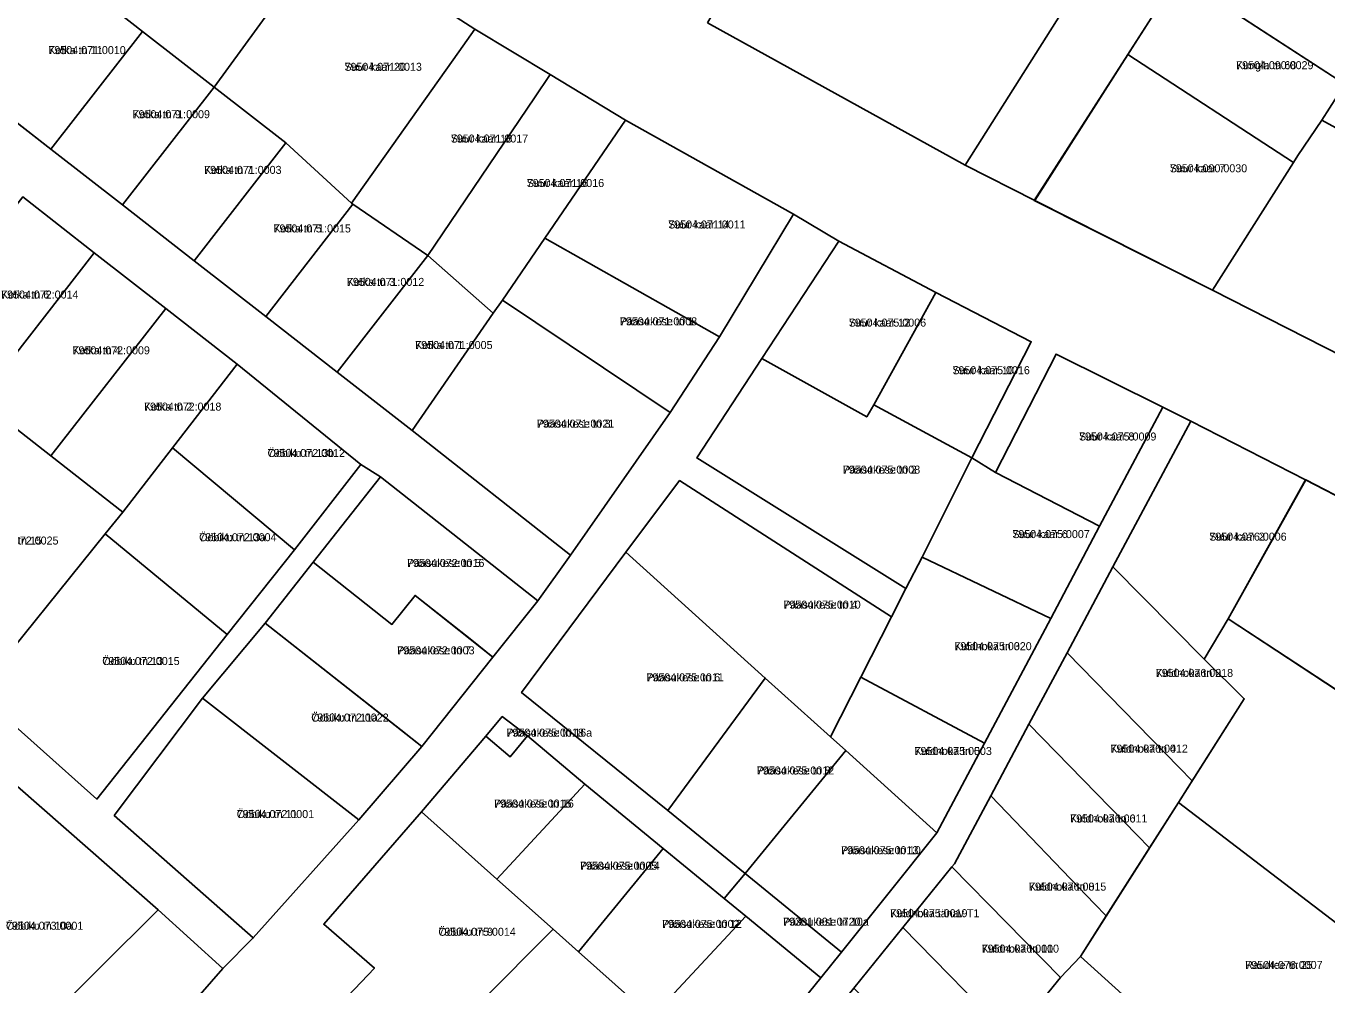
# Model space of a CAD drawing. Extents: x 643847 to 663718, y 6468443 to 6482775.
# Drawn here: x 658477 to 658720.9, y 6471691.2 to 6471870.9 of the extents above; entities that cross this region are included whole.
import ezdxf

# ---------------------------------------------------------------- set-up
doc = ezdxf.new("R2010")
doc.units = 0
for name, color, linetype in [('L_AADRESS', 7, 'Continuous'), ('PIIR', 7, 'Continuous'), ('TUNNUS', 7, 'Continuous')]:
    doc.layers.add(name, color=color, linetype=linetype)

msp = doc.modelspace()

# ---------------------------------------------------------------- linework, layer by layer
at = {"layer": 'PIIR'}
for points in [[(658512.56, 6471903.01), (658533.25, 6471888.28), (658512.25, 6471859.43), (658498.83, 6471869.87), (658487.09, 6471879.01), (658495.14, 6471890.16), (658500.77, 6471886.88)], [(658604.71, 6471871.46), (658622.13, 6471901.72), (658628.72, 6471897.98), (658630.5, 6471896.61), (658671.36, 6471873.72), (658653.01, 6471844.82)], [(658702.38, 6471894.92), (658732.95, 6471874.05), (658730.15, 6471869.54), (658724.23, 6471859.97), (658692.98, 6471880.27)], [(658561.09, 6471870.28), (658558.12, 6471866.02), (658537.99, 6471837.69), (658525.67, 6471848.99), (658512.25, 6471859.43), (658533.25, 6471888.28)], [(658463.48, 6471861.9), (658480.38, 6471883.58), (658485.41, 6471880.31), (658487.09, 6471879.01), (658498.83, 6471869.87), (658481.63, 6471847.77)], [(658692.97, 6471880.26), (658697.07, 6471877.6), (658705.34, 6471872.22), (658724.23, 6471859.97), (658719.91, 6471853.24), (658715.4, 6471846.58), (658714.58, 6471845.3), (658683.51, 6471865.53)], [(658481.63, 6471847.77), (658498.83, 6471869.87), (658512.25, 6471859.43), (658495.05, 6471837.33)], [(658575.21, 6471861.76), (658572.3, 6471857.39), (658552.32, 6471827.87), (658538.26, 6471837.5), (658537.99, 6471837.69), (658558.12, 6471866.02), (658561.09, 6471870.28)], [(658744, 6471840.04), (658719.91, 6471853.24), (658724.23, 6471859.97), (658730.15, 6471869.54), (658753.11, 6471857.85)], [(658683.51, 6471865.53), (658714.58, 6471845.3), (658699.37, 6471821.39), (658665.99, 6471838.17)], [(658589.37, 6471853.22), (658574.25, 6471831.14), (658566.3, 6471819.5), (658564.53, 6471817.09), (658552.32, 6471827.87), (658572.3, 6471857.39), (658575.21, 6471861.76)], [(658495.05, 6471837.33), (658512.25, 6471859.43), (658525.67, 6471848.99), (658508.47, 6471826.89)], [(658620.87, 6471835.63), (658607, 6471812.65), (658574.25, 6471831.14), (658589.37, 6471853.22)], [(658727.39, 6471807.15), (658699.37, 6471821.39), (658714.58, 6471845.3), (658715.4, 6471846.58), (658719.91, 6471853.24), (658744, 6471840.04)], [(658508.47, 6471826.89), (658525.67, 6471848.99), (658537.99, 6471837.69), (658538.26, 6471837.5), (658521.89, 6471816.45)], [(658489.75, 6471828.38), (658468.22, 6471800.78), (658467.51, 6471801.33), (658454.82, 6471811.23), (658476.35, 6471838.83)], [(658521.89, 6471816.45), (658538.26, 6471837.5), (658552.32, 6471827.87), (658535.31, 6471806.01)], [(658597.71, 6471798.42), (658566.3, 6471819.5), (658574.25, 6471831.14), (658607, 6471812.65)], [(658635.88, 6471799.88), (658634.56, 6471797.61), (658614.89, 6471808.55), (658629.33, 6471830.58), (658647.5, 6471820.96)], [(658503.15, 6471817.93), (658481.62, 6471790.33), (658468.22, 6471800.78), (658489.75, 6471828.38)], [(658535.31, 6471806.01), (658552.32, 6471827.87), (658564.53, 6471817.09), (658549.36, 6471795.08)], [(658665.42, 6471811.71), (658654.25, 6471789.96), (658635.88, 6471799.88), (658647.5, 6471820.96)], [(658516.55, 6471807.48), (658504.44, 6471791.82), (658495.14, 6471779.78), (658481.62, 6471790.33), (658503.15, 6471817.93)], [(658579.04, 6471771.71), (658549.36, 6471795.08), (658564.53, 6471817.09), (658566.3, 6471819.5), (658597.71, 6471798.42)], [(658602.69, 6471789.94), (658614.89, 6471808.55), (658634.56, 6471797.61), (658635.88, 6471799.88), (658654.25, 6471789.96), (658644.96, 6471771.34), (658641.93, 6471765.43)], [(658690.05, 6471799.46), (658678.2, 6471777.17), (658658.69, 6471787.18), (658670.06, 6471809.4)], [(658504.44, 6471791.82), (658516.55, 6471807.48), (658539.72, 6471788.71), (658527.27, 6471772.72)], [(658441.97, 6471768.76), (658467.51, 6471801.33), (658468.22, 6471800.78), (658481.62, 6471790.33), (658495.14, 6471779.78), (658491.82, 6471775.68), (658467.82, 6471745.97)], [(658690.05, 6471799.46), (658695.34, 6471796.83), (658680.73, 6471769.49), (658672.14, 6471753.43), (658664.97, 6471740.02), (658657.81, 6471726.6), (658651, 6471713.88), (658650.51, 6471713.27), (658641.32, 6471701.92), (658632.13, 6471690.58), (658622.94, 6471679.24), (658613.75, 6471667.9), (658604.38, 6471656.48), (658591.01, 6471640.18), (658590.93, 6471636.75), (658582.58, 6471644.21), (658586.3, 6471644.26), (658609.03, 6471671.6), (658625.98, 6471692.5), (658629.82, 6471697.3), (658647.74, 6471719.69), (658656.66, 6471736.46), (658669.1, 6471759.86), (658678.2, 6471777.17)], [(658716.84, 6471785.8), (658702.34, 6471759.76), (658697.83, 6471752.19), (658680.73, 6471769.49), (658695.34, 6471796.83)], [(658514.7, 6471756.81), (658491.82, 6471775.68), (658495.14, 6471779.78), (658504.44, 6471791.82), (658527.27, 6471772.72)], [(658654.25, 6471789.96), (658658.69, 6471787.18), (658678.2, 6471777.17), (658669.1, 6471759.86), (658644.96, 6471771.34)], [(658564.48, 6471752.61), (658560.51, 6471755.76), (658549.89, 6471764.16), (658545.57, 6471758.73), (658530.8, 6471770.37), (658543.43, 6471786.39), (658572.9, 6471763.18)], [(658716.86, 6471785.8), (658745.13, 6471771.22), (658729.68, 6471741.81), (658702.34, 6471759.75)], [(658599.5, 6471785.69), (658639.22, 6471760.12), (658633.45, 6471748.82), (658627.75, 6471737.69), (658615.56, 6471748.66), (658589.38, 6471772.25)], [(658514.7, 6471756.81), (658490.26, 6471726), (658467.82, 6471745.97), (658491.82, 6471775.68)], [(658589.38, 6471772.25), (658615.56, 6471748.66), (658597.28, 6471723.87), (658569.87, 6471745.96)], [(658669.1, 6471759.86), (658656.66, 6471736.46), (658633.45, 6471748.82), (658639.22, 6471760.12), (658641.93, 6471765.43), (658644.96, 6471771.34)], [(658521.82, 6471758.98), (658530.8, 6471770.37), (658545.57, 6471758.73), (658549.89, 6471764.16), (658564.48, 6471752.61), (658551.15, 6471735.86)], [(658672.14, 6471753.43), (658680.73, 6471769.49), (658697.83, 6471752.19), (658705.35, 6471744.79), (658695.57, 6471729.4), (658693.12, 6471731.91)], [(658521.82, 6471758.98), (658547.21, 6471738.96), (658551.15, 6471735.86), (658539.36, 6471722.08), (658510.04, 6471744.9)], [(658737.02, 6471691.74), (658693, 6471725.38), (658705.35, 6471744.79), (658697.83, 6471752.19), (658702.34, 6471759.76), (658729.69, 6471741.82), (658761.56, 6471720.92)], [(658672.14, 6471753.43), (658693.12, 6471731.91), (658695.57, 6471729.4), (658693, 6471725.38), (658687.57, 6471716.83), (658685.24, 6471719.21), (658664.97, 6471740.02)], [(658597.28, 6471723.87), (658615.56, 6471748.66), (658627.75, 6471737.69), (658630.65, 6471735.08), (658611.76, 6471712.04)], [(658647.74, 6471719.69), (658630.65, 6471735.08), (658627.75, 6471737.69), (658633.45, 6471748.82), (658656.66, 6471736.46)], [(658493.51, 6471722.92), (658510.04, 6471744.9), (658539.36, 6471722.08), (658519.55, 6471699.99)], [(658566.23, 6471741.47), (658570.95, 6471737.84), (658567.75, 6471733.93), (658563.15, 6471737.77)], [(658664.97, 6471740.02), (658685.24, 6471719.21), (658687.57, 6471716.83), (658679.46, 6471704.09), (658677.27, 6471706.37), (658657.81, 6471726.6)], [(658563.15, 6471737.77), (658567.75, 6471733.93), (658570.95, 6471737.84), (658581.7, 6471728.78), (658565.24, 6471710.99), (658551.08, 6471723.59)], [(658611.76, 6471712.04), (658630.65, 6471735.08), (658647.74, 6471719.69), (658629.82, 6471697.3)], [(658501.73, 6471705.25), (658468.72, 6471672.48), (658460.74, 6471680.44), (658445.15, 6471696), (658444.67, 6471696.48), (658475.37, 6471728.35)], [(658596.4, 6471716.74), (658580.55, 6471697.37), (658575.76, 6471701.61), (658565.24, 6471710.99), (658581.7, 6471728.78)], [(658651, 6471713.88), (658657.81, 6471726.6), (658677.27, 6471706.37), (658679.46, 6471704.09), (658674.63, 6471696.49), (658670.89, 6471692.53), (658650.51, 6471713.27)], [(658711.75, 6471662.94), (658674.63, 6471696.49), (658693, 6471725.38), (658737.02, 6471691.74)], [(658534.73, 6471686.38), (658542.27, 6471694.33), (658532.79, 6471702.54), (658551.08, 6471723.59), (658565.24, 6471710.99), (658575.76, 6471701.61), (658548.56, 6471674.28)], [(658607.87, 6471707.34), (658611.88, 6471704.06), (658594.29, 6471685.13), (658580.55, 6471697.37), (658596.4, 6471716.74)], [(658650.51, 6471713.27), (658670.89, 6471692.53), (658661.66, 6471681.22), (658641.32, 6471701.92)], [(658611.76, 6471712.04), (658629.82, 6471697.3), (658625.98, 6471692.5), (658611.88, 6471704.06), (658607.87, 6471707.34)], [(658475.55, 6471665.64), (658468.72, 6471672.48), (658501.73, 6471705.25), (658513.89, 6471694.24), (658505.39, 6471684.51), (658515.77, 6471675.09), (658491.53, 6471649.71)], [(658609.03, 6471671.6), (658599.3, 6471680.52), (658594.29, 6471685.13), (658611.88, 6471704.06), (658625.98, 6471692.5)], [(658548.56, 6471674.28), (658575.76, 6471701.61), (658580.55, 6471697.37), (658594.29, 6471685.13), (658599.3, 6471680.52), (658572.25, 6471653.28)], [(658641.32, 6471701.92), (658661.66, 6471681.22), (658653.14, 6471669.2), (658650.83, 6471671.55), (658632.13, 6471690.58)], [(658686.86, 6471637.14), (658664.42, 6471656.07), (658651.44, 6471667.04), (658653.14, 6471669.2), (658661.66, 6471681.22), (658670.89, 6471692.53), (658674.63, 6471696.49), (658711.75, 6471662.94)]]:
    msp.add_lwpolyline(points, close=True, dxfattribs=at)
for points in [[(658724.19, 6471782.03), (658716.84, 6471785.8), (658695.34, 6471796.83), (658690.05, 6471799.46), (658670.06, 6471809.4), (658658.69, 6471787.18), (658654.25, 6471789.96), (658665.42, 6471811.71), (658647.5, 6471820.96), (658629.33, 6471830.58), (658620.87, 6471835.63), (658589.37, 6471853.22), (658575.21, 6471861.76), (658561.09, 6471870.28), (658533.25, 6471888.28)], [(658692.98, 6471880.27), (658684.33, 6471866.81), (658666.06, 6471838.19), (658653.01, 6471844.82), (658671.36, 6471873.72)], [(658604.71, 6471871.46), (658653.01, 6471844.82), (658666.06, 6471838.19), (658699.37, 6471821.39), (658727.39, 6471807.15)], [(658463.45, 6471861.9), (658481.63, 6471847.77), (658495.05, 6471837.33), (658508.47, 6471826.89), (658521.89, 6471816.45), (658535.31, 6471806.01), (658549.36, 6471795.08), (658579.04, 6471771.71), (658572.9, 6471763.18), (658543.43, 6471786.39), (658539.72, 6471788.71), (658516.55, 6471807.48), (658503.15, 6471817.93), (658489.75, 6471828.38), (658476.35, 6471838.83)], [(658505.39, 6471684.51), (658513.89, 6471694.24), (658519.55, 6471699.99), (658539.36, 6471722.08), (658551.15, 6471735.86), (658564.48, 6471752.61), (658572.9, 6471763.18), (658579.04, 6471771.71), (658597.71, 6471798.42), (658607, 6471812.65), (658620.87, 6471835.63), (658629.33, 6471830.58), (658614.89, 6471808.55), (658602.69, 6471789.94), (658641.93, 6471765.43), (658639.22, 6471760.12), (658599.5, 6471785.69), (658589.38, 6471772.25), (658569.87, 6471745.96), (658597.28, 6471723.87), (658611.76, 6471712.04), (658607.87, 6471707.34), (658596.4, 6471716.74), (658581.7, 6471728.78), (658570.95, 6471737.84), (658566.23, 6471741.47), (658563.15, 6471737.77), (658551.08, 6471723.59), (658532.79, 6471702.54), (658542.27, 6471694.33), (658534.73, 6471686.38)], [(658467.82, 6471745.97), (658490.26, 6471726), (658514.7, 6471756.81), (658527.27, 6471772.72), (658539.72, 6471788.71), (658543.43, 6471786.39), (658530.8, 6471770.37), (658521.82, 6471758.98), (658510.04, 6471744.9), (658493.51, 6471722.92), (658519.55, 6471699.99), (658513.89, 6471694.24), (658501.73, 6471705.25), (658475.37, 6471728.35)]]:
    msp.add_lwpolyline(points, dxfattribs=at)

# ---------------------------------------------------------------- texts
at = {"layer": 'L_AADRESS'}
for s, p in [('Kotka tn 11', (658481.15, 6471865.61)), ('Suur kaar 20', (658536.67, 6471862.48)), ('Kungla tn 68', (658703.82, 6471862.78)), ('Kotka tn 9', (658496.94, 6471853.6)), ('Suur kaar 18', (658556.6, 6471849.04)), ('Kotka tn 7', (658510.36, 6471843.16)), ('Suur kaar 7', (658691.39, 6471843.46)), ('Suur kaar 16', (658570.84, 6471840.7)), ('Kotka tn 5', (658523.36, 6471832.19)), ('Suur kaar 14', (658597.36, 6471832.93)), ('Kotka tn 3', (658537.11, 6471822.17)), ('Kotka tn 6', (658472.29, 6471819.8)), ('Pääsukese tn 1', (658588.28, 6471814.78)), ('Suur kaar 12', (658631.2, 6471814.54)), ('Kotka tn 4', (658485.68, 6471809.35)), ('Kotka tn 1', (658549.92, 6471810.34)), ('Suur kaar 10', (658650.65, 6471805.62)), ('Kotka tn 2', (658499.08, 6471798.8)), ('Pääsukese tn 3', (658572.73, 6471795.61)), ('Suur kaar 8', (658674.37, 6471793.2)), ('Ööbiku tn 13b', (658522.25, 6471790.1)), ('Pääsukese tn 2', (658630.09, 6471786.99)), ('Ööbiku tn 13a', (658509.42, 6471774.32)), ('Suur kaar 6', (658661.88, 6471774.91)), ('Suur kaar 2', (658698.79, 6471774.43)), ('Ööbiku tn 15', (658468.55, 6471773.7)), ('Pääsukese tn 5', (658548.39, 6471769.5)), ('Pääsukese tn 4', (658618.94, 6471761.69)), ('Pääsukese tn 7', (658546.55, 6471753.12)), ('Kuldnoka tn 3', (658650.99, 6471753.9)), ('Ööbiku tn 13', (658491.26, 6471751.12)), ('Pääsukese tn 6', (658593.27, 6471748.06)), ('Kuldnoka tn 2', (658688.75, 6471748.89)), ('Ööbiku tn 11a', (658530.44, 6471740.53)), ('Pääsukese tn 16a', (658567.03, 6471737.7)), ('Kuldnoka tn 5', (658643.53, 6471734.26)), ('Kuldnoka tn 4', (658680.27, 6471734.7)), ('Pääsukese tn 8', (658613.96, 6471730.61)), ('Pääsukese tn 16', (658564.72, 6471724.41)), ('Ööbiku tn 11', (658516.47, 6471722.44)), ('Kuldnoka tn 6', (658672.69, 6471721.61)), ('Pääsukese tn 10', (658629.75, 6471715.67)), ('Pääsukese tn 14', (658580.82, 6471712.76)), ('Kuldnoka tn 8', (658664.98, 6471708.84)), ('Kuldnoka tänav T1', (658638.96, 6471703.86)), ('Ööbiku tn 10a', (658473.2, 6471701.51)), ('Pääsukese tn 12', (658596.21, 6471701.86)), ('Pääsukese tn 10a', (658618.9, 6471702.27)), ('Ööbiku tn 9', (658554.27, 6471700.38)), ('Kuldnoka tn 10', (658656.11, 6471697.22)), ('Raudtee tn 25', (658705.53, 6471694.16))]:
    msp.add_text(s, height=1.5, dxfattribs=at).set_placement(p)
at = {"layer": 'TUNNUS'}
for s, p in [('79504:071:0010', (658481.15, 6471865.61)), ('79504:071:0013', (658536.67, 6471862.48)), ('79504:090:0029', (658703.82, 6471862.78)), ('79504:071:0009', (658496.94, 6471853.6)), ('79504:071:0017', (658556.6, 6471849.04)), ('79504:071:0003', (658510.36, 6471843.16)), ('79504:090:0030', (658691.39, 6471843.46)), ('79504:071:0016', (658570.84, 6471840.7)), ('79504:071:0015', (658523.36, 6471832.19)), ('79504:071:0011', (658597.36, 6471832.93)), ('79504:071:0012', (658537.11, 6471822.17)), ('79504:072:0014', (658472.29, 6471819.8)), ('79504:071:0008', (658588.28, 6471814.78)), ('79504:075:0006', (658631.2, 6471814.54)), ('79504:072:0009', (658485.68, 6471809.35)), ('79504:071:0005', (658549.92, 6471810.34)), ('79504:075:0016', (658650.65, 6471805.62)), ('79504:072:0018', (658499.08, 6471798.8)), ('79504:071:0021', (658572.73, 6471795.61)), ('79504:075:0009', (658674.37, 6471793.2)), ('79504:072:0012', (658522.25, 6471790.1)), ('79504:075:0008', (658630.09, 6471786.99)), ('79504:075:0007', (658661.88, 6471774.91)), ('79504:072:0025', (658468.55, 6471773.7)), ('79504:072:0004', (658509.42, 6471774.32)), ('79504:076:0006', (658698.79, 6471774.43)), ('79504:072:0016', (658548.39, 6471769.5)), ('79504:075:0010', (658618.94, 6471761.69)), ('79504:072:0003', (658546.55, 6471753.12)), ('79504:075:0020', (658650.99, 6471753.9)), ('79504:072:0015', (658491.26, 6471751.12)), ('79504:075:0011', (658593.27, 6471748.06)), ('79504:076:0018', (658688.75, 6471748.89)), ('79504:072:0022', (658530.44, 6471740.53)), ('79504:075:0018', (658567.03, 6471737.7)), ('79504:075:0003', (658643.53, 6471734.26)), ('79504:076:0012', (658680.27, 6471734.7)), ('79504:075:0012', (658613.96, 6471730.61)), ('79504:075:0015', (658564.72, 6471724.41)), ('79504:072:0001', (658516.47, 6471722.44)), ('79504:076:0011', (658672.69, 6471721.61)), ('79504:075:0013', (658629.75, 6471715.67)), ('79504:075:0005', (658580.82, 6471712.76)), ('79504:076:0015', (658664.98, 6471708.84)), ('79504:075:0019', (658638.96, 6471703.86)), ('79504:073:0001', (658473.2, 6471701.51)), ('79504:075:0002', (658596.21, 6471701.86)), ('79301:001:0720', (658618.9, 6471702.27)), ('79504:075:0014', (658554.27, 6471700.38)), ('79504:076:0010', (658656.11, 6471697.22)), ('79504:076:0007', (658705.53, 6471694.16))]:
    msp.add_text(s, height=1.5, dxfattribs=at).set_placement(p)

doc.saveas('drawing.dxf')
